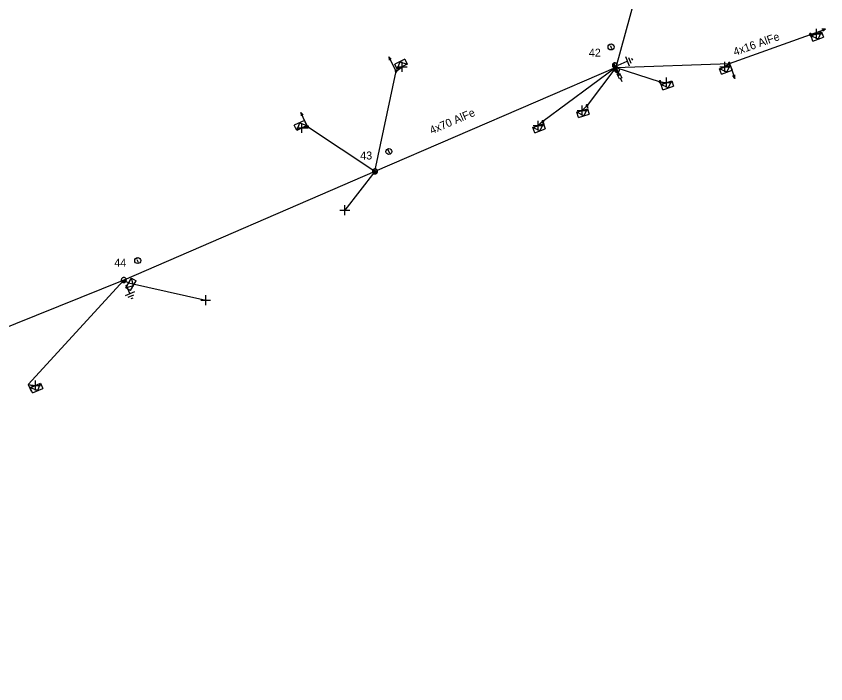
# Model space of a CAD drawing. Extents: x -544780 to -541582, y -1198995 to -1196551.
# Drawn here: x -544561 to -544459.8, y -1198459.4 to -1198376 of the extents above; entities that cross this region are included whole.
import ezdxf

# ---------------------------------------------------------------- set-up
doc = ezdxf.new("R2010")
doc.units = 0
for name, color, linetype in [('Vrstva 1', 7, 'Continuous'), ('Vrstva 10', 7, 'Continuous'), ('Vrstva 13', 7, 'Continuous'), ('Vrstva 14', 7, 'Continuous'), ('Vrstva 15', 7, 'Continuous'), ('Vrstva 16', 7, 'Continuous'), ('Vrstva 2', 7, 'Continuous'), ('Vrstva 31', 7, 'Continuous'), ('Vrstva 34', 7, 'Continuous'), ('Vrstva 36', 7, 'Continuous'), ('Vrstva 54', 7, 'Continuous'), ('Vrstva 59', 7, 'Continuous'), ('Vrstva 9', 7, 'Continuous')]:
    doc.layers.add(name, color=color, linetype=linetype)

# ---------------------------------------------------------------- blocks, each defined once
blk = doc.blocks.new('NN440')
at = {"layer": 'Vrstva 2'}
for points in [[(0.63, 0), (0.63, 0.06), (0.62, 0.13), (0.6, 0.19), (0.58, 0.25), (0.55, 0.31), (0.51, 0.37), (0.47, 0.42), (0.42, 0.46), (0.37, 0.51), (0.32, 0.54), (0.26, 0.57), (0.2, 0.59), (0.13, 0.61), (0.07, 0.62), (0, 0.63), (-0.06, 0.62), (-0.13, 0.61), (-0.19, 0.59), (-0.26, 0.57), (-0.31, 0.54), (-0.37, 0.51), (-0.42, 0.46), (-0.47, 0.42), (-0.51, 0.37), (-0.54, 0.31), (-0.57, 0.25), (-0.6, 0.19), (-0.62, 0.13), (-0.63, 0.06), (-0.63, 0), (-0.63, -0.07), (-0.62, -0.14), (-0.6, -0.2), (-0.57, -0.26), (-0.54, -0.32), (-0.51, -0.37), (-0.47, -0.43), (-0.42, -0.47), (-0.37, -0.51), (-0.31, -0.55), (-0.26, -0.58), (-0.19, -0.6), (-0.13, -0.62), (-0.06, -0.63), (0, -0.63), (0.07, -0.63), (0.13, -0.62), (0.2, -0.6), (0.26, -0.58), (0.32, -0.55), (0.37, -0.51), (0.42, -0.47), (0.47, -0.43), (0.51, -0.37), (0.55, -0.32), (0.58, -0.26), (0.6, -0.2), (0.62, -0.14), (0.63, -0.07), (0.63, 0)], [(-0.63, 0), (0.63, 0)], [(-0.6, -0.18), (0.57, -0.18)], [(-0.51, -0.32), (0.5, -0.32)], [(-0.37, -0.47), (0.35, -0.47)]]:
    blk.add_lwpolyline(points, dxfattribs=at)
blk = doc.blocks.new('NN450')
at = {"layer": 'Vrstva 2'}
for points in [[(0, 0), (0, 0.07), (-0.01, 0.13), (-0.03, 0.19), (-0.05, 0.25), (-0.08, 0.31), (-0.12, 0.37), (-0.16, 0.42), (-0.21, 0.46), (-0.26, 0.51), (-0.31, 0.54), (-0.37, 0.57), (-0.43, 0.59), (-0.5, 0.61), (-0.56, 0.62), (-0.63, 0.62), (-0.69, 0.62), (-0.75, 0.61), (-0.82, 0.59), (-0.88, 0.57), (-0.94, 0.54), (-0.99, 0.51), (-1.04, 0.46), (-1.09, 0.42), (-1.13, 0.37), (-1.17, 0.31), (-1.2, 0.25), (-1.22, 0.19), (-1.24, 0.13), (-1.25, 0.07), (-1.25, 0), (-1.25, -0.07), (-1.24, -0.13), (-1.22, -0.19), (-1.2, -0.25), (-1.17, -0.31), (-1.13, -0.37), (-1.09, -0.42), (-1.04, -0.46), (-0.99, -0.51), (-0.94, -0.54), (-0.88, -0.57), (-0.82, -0.59), (-0.75, -0.61), (-0.69, -0.62), (-0.62, -0.63), (-0.56, -0.62), (-0.5, -0.61), (-0.43, -0.59), (-0.37, -0.57), (-0.31, -0.54), (-0.26, -0.51), (-0.21, -0.46), (-0.16, -0.42), (-0.12, -0.37), (-0.08, -0.31), (-0.05, -0.25), (-0.03, -0.19), (-0.01, -0.13), (0, -0.07), (0, 0)], [(1.25, 0), (1.25, 0.07), (1.24, 0.13), (1.22, 0.19), (1.2, 0.25), (1.17, 0.31), (1.13, 0.37), (1.09, 0.42), (1.04, 0.46), (0.99, 0.51), (0.94, 0.54), (0.88, 0.57), (0.82, 0.59), (0.75, 0.61), (0.69, 0.62), (0.62, 0.62), (0.56, 0.62), (0.5, 0.61), (0.43, 0.59), (0.37, 0.57), (0.31, 0.54), (0.26, 0.51), (0.21, 0.46), (0.16, 0.42), (0.12, 0.37), (0.08, 0.31), (0.05, 0.25), (0.03, 0.19), (0.01, 0.13), (0, 0.07), (0, 0), (0, -0.07), (0.01, -0.13), (0.03, -0.19), (0.05, -0.25), (0.08, -0.31), (0.12, -0.37), (0.16, -0.42), (0.21, -0.46), (0.26, -0.51), (0.31, -0.54), (0.37, -0.57), (0.43, -0.59), (0.5, -0.61), (0.56, -0.62), (0.63, -0.63), (0.69, -0.62), (0.75, -0.61), (0.82, -0.59), (0.88, -0.57), (0.94, -0.54), (0.99, -0.51), (1.04, -0.46), (1.09, -0.42), (1.13, -0.37), (1.17, -0.31), (1.2, -0.25), (1.22, -0.19), (1.24, -0.13), (1.25, -0.07), (1.25, 0)], [(-1.25, 0), (1.25, 0)], [(-1.23, -0.16), (-0.02, -0.16)], [(-1.16, -0.32), (-0.09, -0.32)], [(-1.03, -0.47), (-0.22, -0.47)], [(0.02, -0.16), (1.23, -0.16)], [(0.09, -0.32), (1.16, -0.32)], [(0.22, -0.47), (1.03, -0.47)]]:
    blk.add_lwpolyline(points, dxfattribs=at)
blk = doc.blocks.new('NN560')
at = {"layer": 'Vrstva 2'}
for points in [[(2, 0), (1.59, 0.14)], [(0, 0), (2, 0)], [(2, 0), (1.59, -0.13)]]:
    blk.add_lwpolyline(points, dxfattribs=at)
blk = doc.blocks.new('NN770')
at = {"layer": 'Vrstva 10'}
for p, q in [((0, 0.19), (0, 0.26)), ((0, -0.28), (0, 0.11))]:
    blk.add_line(p, q, dxfattribs=at)
blk.add_circle((0, -0.01), 0.375, dxfattribs=at)
blk = doc.blocks.new('NN800')
at = {"layer": 'Vrstva 1'}
for points in [[(-0.44, 0.44), (0.44, -0.44)], [(-0.44, -0.44), (0.44, 0.44)]]:
    blk.add_lwpolyline(points, dxfattribs=at)
blk = doc.blocks.new('NN820')
at = {"layer": 'Vrstva 13'}
for points in [[(0, 0), (0, -1.05)], [(-0.16, -0.81), (0.16, -0.81)], [(-0.16, -1.47), (-0.16, -0.81)], [(0, -1.05), (-0.06, -0.93)], [(0, -1.05), (0.06, -0.93)], [(0.16, -0.81), (0.16, -1.47)], [(0.16, -1.47), (-0.16, -1.47)], [(0, -1.47), (0, -1.87)]]:
    blk.add_lwpolyline(points, dxfattribs=at)
blk = doc.blocks.new('NN630')
at = {"layer": 'Vrstva 9'}
for points in [[(0, -0.7), (-0.7, 0)], [(-0.7, -0.7), (-0.7, 0), (0.7, 0), (0.7, -0.7)], [(-0.7, -0.7), (0.7, -0.7)], [(0, -0.7), (0.7, 0)]]:
    blk.add_lwpolyline(points, dxfattribs=at)
blk = doc.blocks.new('NN810')
at = {"layer": 'Vrstva 14'}
for points in [[(0, -0.64), (0, -1.89)], [(0.63, -1.89), (-0.62, -1.89)], [(0.39, -2.2), (-0.4, -2.2)], [(0, -2.52), (-0.12, -2.52)], [(0.14, -2.52), (0, -2.52)]]:
    blk.add_lwpolyline(points, dxfattribs=at)
blk = doc.blocks.new('NN500')
at = {"layer": 'Vrstva 2'}
for points in [[(0, -0.24), (0.02, -0.23), (0.05, -0.23), (0.07, -0.22), (0.09, -0.22), (0.12, -0.2), (0.14, -0.19), (0.16, -0.18), (0.17, -0.16), (0.19, -0.14), (0.2, -0.12), (0.21, -0.1), (0.22, -0.07), (0.23, -0.05), (0.23, -0.02), (0.23, 0), (0.23, 0.02), (0.23, 0.05), (0.22, 0.07), (0.21, 0.1), (0.2, 0.12), (0.19, 0.14), (0.17, 0.16), (0.16, 0.17), (0.14, 0.19), (0.12, 0.2), (0.09, 0.21), (0.07, 0.22), (0.05, 0.23), (0.02, 0.23), (0, 0.23), (-0.03, 0.23), (-0.05, 0.23), (-0.07, 0.22), (-0.1, 0.21), (-0.12, 0.2), (-0.14, 0.19), (-0.16, 0.17), (-0.18, 0.16), (-0.19, 0.14), (-0.2, 0.12), (-0.22, 0.1), (-0.22, 0.07), (-0.23, 0.05), (-0.23, 0.02), (-0.24, 0), (-0.23, -0.02), (-0.23, -0.05), (-0.22, -0.07), (-0.22, -0.1), (-0.2, -0.12), (-0.19, -0.14), (-0.18, -0.16), (-0.16, -0.18), (-0.14, -0.19), (-0.12, -0.2), (-0.1, -0.22), (-0.07, -0.22), (-0.05, -0.23), (-0.03, -0.23), (0, -0.24)], [(0, -0.24), (0.02, -0.23), (0.05, -0.23), (0.07, -0.22), (0.09, -0.22), (0.12, -0.2), (0.14, -0.19), (0.16, -0.18), (0.17, -0.16), (0.19, -0.14), (0.2, -0.12), (0.21, -0.1), (0.22, -0.07), (0.23, -0.05), (0.23, -0.02), (0.23, 0), (0.23, 0.02), (0.23, 0.05), (0.22, 0.07), (0.21, 0.1), (0.2, 0.12), (0.19, 0.14), (0.17, 0.16), (0.16, 0.17), (0.14, 0.19), (0.12, 0.2), (0.09, 0.21), (0.07, 0.22), (0.05, 0.23), (0.02, 0.23), (0, 0.23), (-0.03, 0.23), (-0.05, 0.23), (-0.07, 0.22), (-0.1, 0.21), (-0.12, 0.2), (-0.14, 0.19), (-0.16, 0.17), (-0.18, 0.16), (-0.19, 0.14), (-0.2, 0.12), (-0.22, 0.1), (-0.22, 0.07), (-0.23, 0.05), (-0.23, 0.02), (-0.24, 0), (-0.23, -0.02), (-0.23, -0.05), (-0.22, -0.07), (-0.22, -0.1), (-0.2, -0.12), (-0.19, -0.14), (-0.18, -0.16), (-0.16, -0.18), (-0.14, -0.19), (-0.12, -0.2), (-0.1, -0.22), (-0.07, -0.22), (-0.05, -0.23), (-0.03, -0.23), (0, -0.24)], [(0, -0.21), (0.02, -0.2), (0.04, -0.2), (0.06, -0.2), (0.08, -0.19), (0.1, -0.18), (0.12, -0.17), (0.14, -0.15), (0.15, -0.14), (0.16, -0.12), (0.18, -0.1), (0.19, -0.08), (0.19, -0.06), (0.2, -0.04), (0.2, -0.02), (0.2, 0), (0.2, 0.02), (0.2, 0.04), (0.19, 0.06), (0.19, 0.08), (0.18, 0.1), (0.16, 0.12), (0.15, 0.14), (0.14, 0.15), (0.12, 0.17), (0.1, 0.18), (0.08, 0.19), (0.06, 0.19), (0.04, 0.2), (0.02, 0.2), (0, 0.2), (-0.02, 0.2), (-0.04, 0.2), (-0.06, 0.19), (-0.08, 0.19), (-0.1, 0.18), (-0.12, 0.17), (-0.14, 0.15), (-0.15, 0.14), (-0.17, 0.12), (-0.18, 0.1), (-0.19, 0.08), (-0.2, 0.06), (-0.2, 0.04), (-0.21, 0.02), (-0.21, 0), (-0.21, -0.02), (-0.2, -0.04), (-0.2, -0.06), (-0.19, -0.08), (-0.18, -0.1), (-0.17, -0.12), (-0.15, -0.14), (-0.14, -0.15), (-0.12, -0.17), (-0.1, -0.18), (-0.08, -0.19), (-0.06, -0.2), (-0.04, -0.2), (-0.02, -0.2), (0, -0.21)], [(0, -0.18), (0.02, -0.18), (0.04, -0.17), (0.05, -0.17), (0.07, -0.16), (0.09, -0.15), (0.1, -0.14), (0.12, -0.13), (0.13, -0.12), (0.14, -0.1), (0.15, -0.09), (0.16, -0.07), (0.17, -0.05), (0.17, -0.04), (0.17, -0.02), (0.17, 0), (0.17, 0.02), (0.17, 0.04), (0.17, 0.05), (0.16, 0.07), (0.15, 0.09), (0.14, 0.1), (0.13, 0.12), (0.12, 0.13), (0.1, 0.14), (0.09, 0.15), (0.07, 0.16), (0.05, 0.17), (0.04, 0.17), (0.02, 0.17), (0, 0.18), (-0.02, 0.17), (-0.04, 0.17), (-0.06, 0.17), (-0.07, 0.16), (-0.09, 0.15), (-0.1, 0.14), (-0.12, 0.13), (-0.13, 0.12), (-0.14, 0.1), (-0.15, 0.09), (-0.16, 0.07), (-0.17, 0.05), (-0.17, 0.04), (-0.18, 0.02), (-0.18, 0), (-0.18, -0.02), (-0.17, -0.04), (-0.17, -0.05), (-0.16, -0.07), (-0.15, -0.09), (-0.14, -0.1), (-0.13, -0.12), (-0.12, -0.13), (-0.1, -0.14), (-0.09, -0.15), (-0.07, -0.16), (-0.06, -0.17), (-0.04, -0.17), (-0.02, -0.18), (0, -0.18)], [(0, -0.15), (0.01, -0.15), (0.03, -0.14), (0.04, -0.14), (0.06, -0.13), (0.07, -0.13), (0.08, -0.12), (0.1, -0.11), (0.11, -0.1), (0.12, -0.09), (0.13, -0.07), (0.13, -0.06), (0.14, -0.05), (0.14, -0.03), (0.14, -0.02), (0.14, 0), (0.14, 0.01), (0.14, 0.03), (0.14, 0.04), (0.13, 0.06), (0.13, 0.07), (0.12, 0.09), (0.11, 0.1), (0.1, 0.11), (0.08, 0.12), (0.07, 0.13), (0.06, 0.13), (0.04, 0.14), (0.03, 0.14), (0.01, 0.14), (0, 0.15), (-0.02, 0.14), (-0.03, 0.14), (-0.05, 0.14), (-0.06, 0.13), (-0.07, 0.13), (-0.09, 0.12), (-0.1, 0.11), (-0.11, 0.1), (-0.12, 0.09), (-0.13, 0.07), (-0.13, 0.06), (-0.14, 0.04), (-0.14, 0.03), (-0.15, 0.01), (-0.15, 0), (-0.15, -0.02), (-0.14, -0.03), (-0.14, -0.05), (-0.13, -0.06), (-0.13, -0.07), (-0.12, -0.09), (-0.11, -0.1), (-0.1, -0.11), (-0.09, -0.12), (-0.07, -0.13), (-0.06, -0.13), (-0.05, -0.14), (-0.03, -0.14), (-0.02, -0.15), (0, -0.15)], [(0, -0.12), (0.01, -0.12), (0.02, -0.11), (0.03, -0.11), (0.05, -0.11), (0.06, -0.1), (0.07, -0.09), (0.08, -0.09), (0.09, -0.08), (0.09, -0.07), (0.1, -0.06), (0.11, -0.05), (0.11, -0.04), (0.11, -0.02), (0.11, -0.01), (0.12, 0), (0.11, 0.01), (0.11, 0.02), (0.11, 0.04), (0.11, 0.05), (0.1, 0.06), (0.09, 0.07), (0.09, 0.08), (0.08, 0.09), (0.07, 0.09), (0.06, 0.1), (0.05, 0.11), (0.03, 0.11), (0.02, 0.11), (0.01, 0.12), (0, 0.12), (-0.01, 0.12), (-0.03, 0.11), (-0.04, 0.11), (-0.05, 0.11), (-0.06, 0.1), (-0.07, 0.09), (-0.08, 0.09), (-0.09, 0.08), (-0.1, 0.07), (-0.1, 0.06), (-0.11, 0.05), (-0.11, 0.04), (-0.12, 0.02), (-0.12, 0.01), (-0.12, 0), (-0.12, -0.01), (-0.12, -0.02), (-0.11, -0.04), (-0.11, -0.05), (-0.1, -0.06), (-0.1, -0.07), (-0.09, -0.08), (-0.08, -0.09), (-0.07, -0.09), (-0.06, -0.1), (-0.05, -0.11), (-0.04, -0.11), (-0.03, -0.11), (-0.01, -0.12), (0, -0.12)], [(0, -0.09), (0.01, -0.09), (0.02, -0.09), (0.03, -0.08), (0.03, -0.08), (0.04, -0.08), (0.05, -0.07), (0.06, -0.07), (0.06, -0.06), (0.07, -0.05), (0.07, -0.04), (0.08, -0.04), (0.08, -0.03), (0.08, -0.02), (0.09, -0.01), (0.09, 0), (0.09, 0.01), (0.08, 0.02), (0.08, 0.03), (0.08, 0.03), (0.07, 0.04), (0.07, 0.05), (0.06, 0.06), (0.06, 0.06), (0.05, 0.07), (0.04, 0.07), (0.03, 0.08), (0.03, 0.08), (0.02, 0.08), (0.01, 0.09), (0, 0.09), (-0.01, 0.09), (-0.02, 0.08), (-0.03, 0.08), (-0.04, 0.08), (-0.04, 0.07), (-0.05, 0.07), (-0.06, 0.06), (-0.07, 0.06), (-0.07, 0.05), (-0.08, 0.04), (-0.08, 0.03), (-0.08, 0.03), (-0.09, 0.02), (-0.09, 0.01), (-0.09, 0), (-0.09, -0.01), (-0.09, -0.02), (-0.08, -0.03), (-0.08, -0.04), (-0.08, -0.04), (-0.07, -0.05), (-0.07, -0.06), (-0.06, -0.07), (-0.05, -0.07), (-0.04, -0.08), (-0.04, -0.08), (-0.03, -0.08), (-0.02, -0.09), (-0.01, -0.09), (0, -0.09)], [(0, -0.06), (0, -0.06), (0.01, -0.06), (0.02, -0.05), (0.02, -0.05), (0.03, -0.05), (0.03, -0.05), (0.04, -0.04), (0.04, -0.04), (0.05, -0.03), (0.05, -0.03), (0.05, -0.02), (0.05, -0.02), (0.05, -0.01), (0.06, -0.01), (0.06, 0), (0.06, 0.01), (0.05, 0.01), (0.05, 0.02), (0.05, 0.02), (0.05, 0.03), (0.05, 0.03), (0.04, 0.04), (0.04, 0.04), (0.03, 0.05), (0.03, 0.05), (0.02, 0.05), (0.02, 0.05), (0.01, 0.06), (0, 0.06), (0, 0.06), (-0.01, 0.06), (-0.01, 0.06), (-0.02, 0.05), (-0.02, 0.05), (-0.03, 0.05), (-0.03, 0.05), (-0.04, 0.04), (-0.04, 0.04), (-0.05, 0.03), (-0.05, 0.03), (-0.05, 0.02), (-0.06, 0.02), (-0.06, 0.01), (-0.06, 0.01), (-0.06, 0), (-0.06, -0.01), (-0.06, -0.01), (-0.06, -0.02), (-0.05, -0.02), (-0.05, -0.03), (-0.05, -0.03), (-0.04, -0.04), (-0.04, -0.04), (-0.03, -0.05), (-0.03, -0.05), (-0.02, -0.05), (-0.02, -0.05), (-0.01, -0.06), (-0.01, -0.06), (0, -0.06)], [(0, -0.03), (0, -0.03), (0, -0.03), (0.01, -0.03), (0.01, -0.03), (0.01, -0.02), (0.02, -0.02), (0.02, -0.02), (0.02, -0.02), (0.02, -0.02), (0.02, -0.01), (0.02, -0.01), (0.03, -0.01), (0.03, -0.01), (0.03, 0), (0.03, 0), (0.03, 0), (0.03, 0.01), (0.03, 0.01), (0.02, 0.01), (0.02, 0.01), (0.02, 0.02), (0.02, 0.02), (0.02, 0.02), (0.02, 0.02), (0.01, 0.02), (0.01, 0.02), (0.01, 0.03), (0, 0.03), (0, 0.03), (0, 0.03), (0, 0.03), (-0.01, 0.03), (-0.01, 0.03), (-0.01, 0.02), (-0.02, 0.02), (-0.02, 0.02), (-0.02, 0.02), (-0.02, 0.02), (-0.02, 0.02), (-0.03, 0.01), (-0.03, 0.01), (-0.03, 0.01), (-0.03, 0.01), (-0.03, 0), (-0.03, 0), (-0.03, 0), (-0.03, -0.01), (-0.03, -0.01), (-0.03, -0.01), (-0.03, -0.01), (-0.02, -0.02), (-0.02, -0.02), (-0.02, -0.02), (-0.02, -0.02), (-0.02, -0.02), (-0.01, -0.03), (-0.01, -0.03), (-0.01, -0.03), (0, -0.03), (0, -0.03)], [(0.23, 0), (0.7, 0)]]:
    blk.add_lwpolyline(points, dxfattribs=at)
blk = doc.blocks.new('NN510')
at = {"layer": 'Vrstva 2'}
blk.add_lwpolyline([(0, 0), (0, 0.94)], dxfattribs=at)

msp = doc.modelspace()

# ---------------------------------------------------------------- linework, layer by layer
at = {"layer": 'Vrstva 1'}
for points in [[(-544478.81, -1198355.9), (-544486.06, -1198382.39)], [(-544486.06, -1198382.39), (-544471.89, -1198381.85), (-544461.77, -1198378.24)], [(-544486.06, -1198382.39), (-544516.16, -1198395.36), (-544547.54, -1198408.94), (-544580.24, -1198422.13), (-544599.21, -1198439.67), (-544606.56, -1198459.4)]]:
    msp.add_lwpolyline(points, dxfattribs=at)
at = {"layer": 'Vrstva 54'}
for points in [[(-544461.77, -1198378.24), (-544461.02, -1198378.17)], [(-544516.16, -1198395.36), (-544513.53, -1198382.81), (-544512.76, -1198382.28)], [(-544471.89, -1198381.85), (-544472.45, -1198382.3)], [(-544486.06, -1198382.39), (-544495.19, -1198389.14), (-544495.78, -1198389.64)], [(-544486.06, -1198382.39), (-544489.67, -1198387.14), (-544490.29, -1198387.74)], [(-544486.06, -1198382.39), (-544480.55, -1198384.15), (-544479.74, -1198384.26)], [(-544516.16, -1198395.36), (-544524.57, -1198389.79), (-544525.31, -1198389.93)], [(-544547.54, -1198408.94), (-544559.48, -1198421.97), (-544558.58, -1198422.11)]]:
    msp.add_lwpolyline(points, dxfattribs=at)
at = {"layer": 'Vrstva 59'}
for points in [[(-544516.16, -1198395.36), (-544519.93, -1198400.19)], [(-544547.54, -1198408.94), (-544546.94, -1198409.29), (-544537.31, -1198411.43)]]:
    msp.add_lwpolyline(points, dxfattribs=at)

# ---------------------------------------------------------------- block references
at = {"layer": 'Vrstva 13', "xscale": 0.5, "yscale": 0.5}
for name, p, rotation in [('NN500', (-544461.77, -1198378.24), -70.20500003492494), ('NN450', (-544486.06, -1198382.39), -64.34523329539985), ('NN500', (-544471.89, -1198381.85), -70.11999997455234), ('NN500', (-544513.53, -1198382.81), 116.65200005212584), ('NN500', (-544480.55, -1198384.15), -71.62099999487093), ('NN500', (-544489.67, -1198387.14), -71.84600001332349), ('NN500', (-544495.19, -1198389.14), -70.48400000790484), ('NN500', (-544524.57, -1198389.8), 115.19099996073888), ('NN440', (-544516.16, -1198395.36), 22.825183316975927), ('NN440', (-544547.54, -1198408.94), 22.886497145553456)]:
    msp.add_blockref(name, p, dxfattribs=dict(at, rotation=rotation))
at = {"layer": 'Vrstva 13'}
for name, p, rotation in [('NN560', (-544461.77, -1198378.24), 19.794927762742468), ('NN560', (-544513.53, -1198382.81), 116.65241107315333), ('NN560', (-544471.89, -1198381.85), -70.12029441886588), ('NN560', (-544524.57, -1198389.79), 115.19090267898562), ('NN510', (-544559.48, -1198421.97), -156.38371673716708)]:
    msp.add_blockref(name, p, dxfattribs=dict(at, rotation=rotation))
at = {"layer": 'Vrstva 15'}
for p, rotation in [((-544486.37, -1198382.34), 113.3131138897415), ((-544547.54, -1198408.94), 23.39553059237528)]:
    msp.add_blockref('NN810', p, dxfattribs=dict(at, rotation=rotation))
at = {"layer": 'Vrstva 16', "rotation": 23.313113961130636}
msp.add_blockref('NN820', (-544486.06, -1198382.39), dxfattribs=at)
at = {"layer": 'Vrstva 31'}
for p, rotation in [((-544461.02, -1198378.17), 19.79492778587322), ((-544512.76, -1198382.28), -153.34758889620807), ((-544472.45, -1198382.3), 19.879705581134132), ((-544479.74, -1198384.26), 18.378575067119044), ((-544490.29, -1198387.74), 18.153772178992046), ((-544525.31, -1198389.93), -154.80909732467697), ((-544495.78, -1198389.63), 19.51587232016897), ((-544546.94, -1198409.29), 59.31104132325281), ((-544558.58, -1198422.11), 23.65498337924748)]:
    msp.add_blockref('NN630', p, dxfattribs=dict(at, rotation=rotation))
at = {"layer": 'Vrstva 34'}
for p, rotation in [((-544461.02, -1198378.17), 45), ((-544512.76, -1198382.28), 45), ((-544472.45, -1198382.3), 45), ((-544479.74, -1198384.26), 44.99999995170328), ((-544490.29, -1198387.74), 45), ((-544525.31, -1198389.93), 45), ((-544495.78, -1198389.64), 45), ((-544519.93, -1198400.19), 45), ((-544537.31, -1198411.44), 45), ((-544558.58, -1198422.11), 45)]:
    msp.add_blockref('NN800', p, dxfattribs=dict(at, rotation=rotation))
at = {"layer": 'Vrstva 36'}
for p, rotation in [((-544486.67, -1198379.79), 23.313113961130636), ((-544514.43, -1198392.86), 23.313113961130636), ((-544545.81, -1198406.49), 23.31311383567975)]:
    msp.add_blockref('NN770', p, dxfattribs=dict(at, rotation=rotation))

# ---------------------------------------------------------------- texts
at = {"layer": 'Vrstva 14'}
for s, p in [('42', (-544489.44, -1198381.02)), ('43', (-544518, -1198393.87)), ('44', (-544548.73, -1198407.28))]:
    msp.add_text(s, height=1, dxfattribs=at).set_placement(p)
at = {"layer": 'Vrstva 2'}
for s, rotation, p in [('4x16 AlFe', 19.612, (-544471.19, -1198380.92)), ('4x70 AlFe', 23.313, (-544509.08, -1198390.74))]:
    msp.add_text(s, height=1, rotation=rotation, dxfattribs=at).set_placement(p)

doc.saveas('drawing.dxf')
